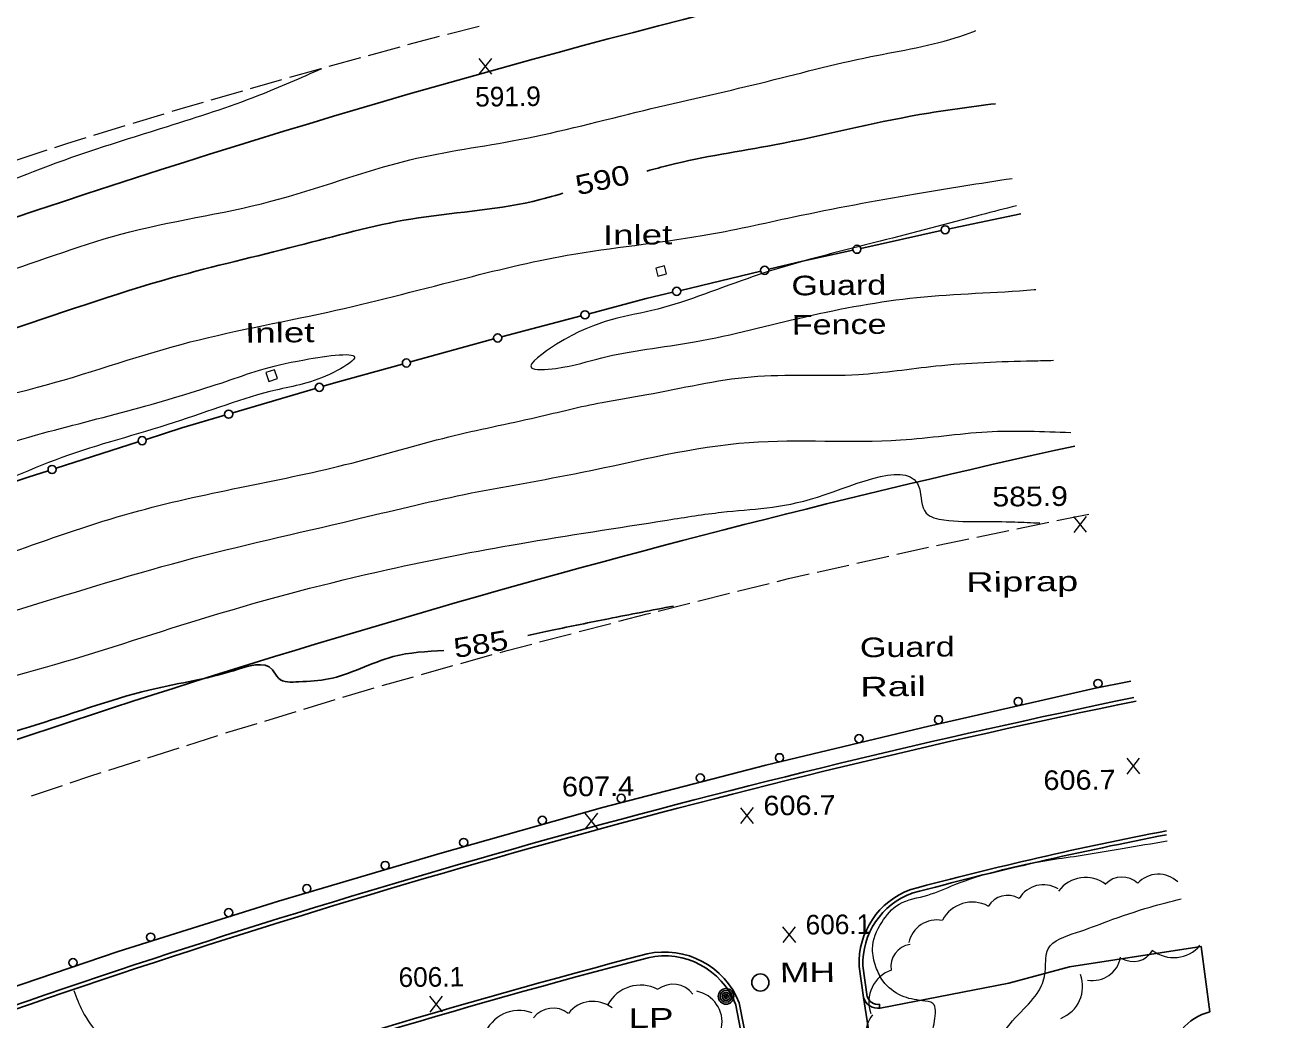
# Model space of a CAD drawing. Extents: x 2361708 to 2370558, y 6977955 to 6991887.
# Drawn here: x 2370181.8 to 2370491.2, y 6991108.6 to 6991352 of the extents above; entities that cross this region are included whole.
import ezdxf
from ezdxf.enums import TextEntityAlignment as Align

# ---------------------------------------------------------------- set-up
doc = ezdxf.new("R2010")
doc.units = 0
doc.header["$LTSCALE"] = 1.9
for name, color, linetype, lineweight in [('2', 7, 'Continuous', 25), ('20', 7, 'Continuous', 25), ('29', 7, 'Continuous', 13), ('31', 7, 'Continuous', 13), ('35', 7, 'Continuous', 13), ('4', 7, 'Continuous', 25), ('5', 7, 'Continuous', 25), ('8', 7, 'Continuous', 13), ('9', 7, 'Continuous', 13)]:
    doc.layers.add(name, color=color, linetype=linetype, lineweight=lineweight)

msp = doc.modelspace()

# ---------------------------------------------------------------- linework, layer by layer
at = {"layer": '2'}
for p, q in [((2370385.829, 6991121.702), (2370386.911, 6991114.112)), ((2370386.778, 6991121.841), (2370387.86, 6991114.251)), ((2370386.911, 6991114.112), (2370389.596, 6991096.857)), ((2370359.866, 6991090.364), (2370355.574, 6991112.603)), ((2370360.804, 6991090.542), (2370356.513, 6991112.782)), ((2370390.858, 6991112.419), (2370390.857, 6991111.459))]:
    msp.add_line(p, q, dxfattribs=at)
msp.add_lwpolyline([(2370391.007, 6991111.471), (2370422.51, 6991117.591), (2370437.323, 6991121.552), (2370469.597, 6991126.529), (2370471.689, 6991110.558)], dxfattribs=at)
for centre, radius, start, end in [((2370898.475, 6989179.519), 2243.774, 102.55169, 112.92911), ((2370971.647, 6988824.88), 2482.039, 102.40091, 110.07571), ((2370896.238, 6989041.516), 2191.256, 101.66802, 109.36994), ((2370896.238, 6989041.516), 2190.296, 101.65801, 109.36994), ((2370627.918, 6990284.749), 885.971, 100.8538, 105.00946), ((2370627.918, 6990284.749), 885.011, 100.86434, 105.00946), ((2370405.048, 6991122.42), 19.232, 109.99746, 182.1411), ((2370405.048, 6991122.42), 18.272, 109.99746, 182.1411), ((2370804.907, 6989323.06), 1862.223, 104.64897, 109.07936), ((2370804.907, 6989323.06), 1861.263, 104.64897, 109.07936), ((2370338.222, 6991105.546), 19.67, 21.58567, 102.52091), ((2370338.222, 6991105.546), 18.71, 21.58567, 102.52091), ((2370390.437, 6991115.083), 3.657, 195.40614, 278.96698), ((2370390.437, 6991115.083), 2.697, 195.40614, 278.96698), ((2370474.604, 6991098.373), 12.529, 103.45351, 178.15498)]:
    msp.add_arc(centre, radius, start, end, dxfattribs=at)
at = {"layer": '20'}
for centre, radius in [((2370361.686, 6991117.742), 2.1), ((2370353.288, 6991114.342), 1.9), ((2370353.288, 6991114.342), 1.442), ((2370353.288, 6991114.342), 0.973), ((2370353.288, 6991114.342), 0.539), ((2370353.288, 6991114.342), 0.192)]:
    msp.add_circle(centre, radius, dxfattribs=at)
at = {"layer": '29'}
for centre, radius, start, end in [((2370430.967, 6991134.727), 6.926, 59.06856, 149.06856), ((2370441.251, 6991135.111), 8.307, 52.82914, 142.82914), ((2370450.223, 6991138.011), 5.535, 46.75084, 136.75084), ((2370459.1, 6991137.314), 6.926, 46.93062, 136.93062), ((2370422.157, 6991133.529), 5.535, 59.06856, 149.06856), ((2370413.568, 6991129.102), 8.307, 62.01656, 152.01656), ((2370404.818, 6991126.122), 6.926, 78.3074, 168.3074), ((2370399.134, 6991121.579), 5.535, 98.43578, 188.43578), ((2370462.834, 6991132.132), 8.307, 230.86676, 320.86676), ((2370443.01, 6991125.156), 6.926, 259.63569, 349.63569), ((2370452.915, 6991128.415), 5.535, 239.31798, 329.31798), ((2370396.53, 6991112.971), 8.307, 109.5427, 199.5427), ((2370432.234, 6991116.739), 8.307, 290.86588, 20.86588), ((2370332.357, 6991107.968), 9.124, 62.2565, 152.2565), ((2370340.302, 6991111.232), 6.079, 37.17714, 127.17714), ((2370344.691, 6991108.124), 7.607, 349.15053, 79.15053), ((2370302.665, 6991101.753), 9.124, 69.71051, 159.71051), ((2370310.964, 6991105.386), 6.079, 52.3589, 142.3589), ((2370320.705, 6991105.526), 7.607, 52.08815, 142.08815), ((2370394.437, 6991105.363), 6.926, 139.69255, 229.69255)]:
    msp.add_arc(centre, radius, start, end, dxfattribs=at)
at = {"layer": '31'}
for p, q in [((2370295.967, 6991340.007), (2370292.85, 6991343.857)), ((2370292.887, 6991339.978), (2370295.93, 6991343.887)), ((2370441.531, 6991227.927), (2370438.414, 6991231.778)), ((2370438.451, 6991227.898), (2370441.494, 6991231.807)), ((2370454.544, 6991168.788), (2370451.427, 6991172.639)), ((2370451.464, 6991168.759), (2370454.507, 6991172.668)), ((2370360.005, 6991156.668), (2370356.888, 6991160.519)), ((2370356.925, 6991156.638), (2370359.968, 6991160.548)), ((2370321.916, 6991155.325), (2370318.799, 6991159.176)), ((2370318.836, 6991155.296), (2370321.879, 6991159.205)), ((2370370.333, 6991127.525), (2370367.216, 6991131.375)), ((2370367.253, 6991127.495), (2370370.296, 6991131.405)), ((2370283.93, 6991110.541), (2370280.814, 6991114.392)), ((2370280.85, 6991110.512), (2370283.894, 6991114.421))]:
    msp.add_line(p, q, dxfattribs=at)
at = {"layer": '31', "lineweight": 25}
for points in [[(2370333.914, 6991316.307), (2370339.391, 6991317.759), (2370365.135, 6991322.724), (2370400.626, 6991330.103), (2370419.221, 6991332.79)], [(2370038.41, 6991233.3), (2370059.024, 6991242.417), (2370094.368, 6991252.714), (2370134.813, 6991263.989), (2370175.226, 6991276.465), (2370217.837, 6991290.241), (2370248.285, 6991297.971), (2370276.163, 6991304.557), (2370305.963, 6991308.891), (2370313.375, 6991310.861)], [(2370304.764, 6991202.684), (2370310.703, 6991203.941), (2370324.536, 6991206.763), (2370340.458, 6991209.864)], [(2370115.277, 6991160.488), (2370129.157, 6991164.691), (2370156.461, 6991172.821), (2370184.447, 6991180.798), (2370213.823, 6991189.718), (2370232.753, 6991194.048), (2370242.271, 6991194.289), (2370243.771, 6991192.193), (2370248.7, 6991191.32), (2370255.973, 6991192.02), (2370271.822, 6991197.48), (2370284.218, 6991198.988)]]:
    msp.add_spline(points, degree=3, dxfattribs=at)
at = {"layer": '35'}
for points in [[(2370254.312, 6991341.341), (2370238.824, 6991334.763), (2370216.506, 6991327.14), (2370185.432, 6991316.794), (2370158.673, 6991306.028), (2370133.628, 6991297.06), (2370110.287, 6991286.517), (2370087.412, 6991276.429), (2370070.381, 6991265.906), (2370068.261, 6991260.646), (2370071.971, 6991259.611), (2370079.643, 6991261.615), (2370101.287, 6991267.531), (2370137.283, 6991280.794), (2370172.833, 6991290.393), (2370205.135, 6991300.841), (2370241.9, 6991308.901), (2370275.915, 6991319.035), (2370302.619, 6991324), (2370333.203, 6991331.161), (2370361.691, 6991337.833), (2370388.71, 6991344.32), (2370410.723, 6991349.33), (2370414.391, 6991350.665)], [(2370049.824, 6991222.458), (2370070.31, 6991230.324), (2370110.153, 6991243.854), (2370147.837, 6991255.143), (2370184.741, 6991263.395), (2370219.922, 6991273.9), (2370255.789, 6991281.802), (2370287.915, 6991289.708), (2370314.43, 6991295.691), (2370347.445, 6991300.515), (2370369.823, 6991305.089), (2370399.63, 6991310.753), (2370423.286, 6991314.508)], [(2370424.369, 6991307.808), (2370415.72, 6991305.575), (2370390.981, 6991299.13), (2370359.961, 6991290.484), (2370336.585, 6991282.541), (2370311.827, 6991273.915), (2370305.651, 6991268.166), (2370311.643, 6991268.023), (2370322.898, 6991270.62), (2370345.533, 6991274.506), (2370372.695, 6991280.655), (2370400.002, 6991285.375), (2370428.705, 6991287.298), (2370429.094, 6991287.332)], [(2370058.944, 6991213.055), (2370082.427, 6991220.209), (2370123.706, 6991234.162), (2370158.762, 6991244.276), (2370186.008, 6991252.146), (2370209.899, 6991258.444), (2370230.86, 6991264.834), (2370250.079, 6991270.137), (2370262.337, 6991270.504), (2370257.22, 6991267.025), (2370243.1, 6991262.7), (2370218.205, 6991254.743), (2370190.695, 6991246.18), (2370164.817, 6991235.284), (2370154.427, 6991231.015)], [(2370160.238, 6991216.289), (2370181.804, 6991224.195), (2370209.539, 6991233.169), (2370235.923, 6991239.191), (2370261.701, 6991244.866), (2370285.441, 6991251.273), (2370306.996, 6991256.088), (2370322.942, 6991259.7), (2370333.885, 6991261.604), (2370359.464, 6991265.978), (2370385.671, 6991266.537), (2370404.612, 6991268.618), (2370428.271, 6991269.873), (2370433.43, 6991269.992)], [(2370090.942, 6991182.988), (2370112.083, 6991191.32), (2370142.327, 6991198.408), (2370178.304, 6991208.431), (2370220.476, 6991220.943), (2370262.083, 6991230.939), (2370289.215, 6991237.168), (2370318.035, 6991242.593), (2370358.957, 6991249.912), (2370396.003, 6991250.495), (2370417.176, 6991252.507), (2370437.648, 6991252.321)], [(2370101.731, 6991172.57), (2370117.588, 6991177.241), (2370151.677, 6991185.916), (2370189.037, 6991195.572), (2370227.016, 6991207.364), (2370270.499, 6991218.809), (2370302.671, 6991225.116), (2370338.897, 6991230.9), (2370352.19, 6991232.817), (2370375.676, 6991236.541), (2370400.617, 6991238.648), (2370402.254, 6991232.624), (2370406.621, 6991230.925), (2370415.634, 6991230.561), (2370423.936, 6991230.44), (2370430.078, 6991230.198)], [(2370409.207, 6990977.097), (2370411.849, 6990981.033), (2370412.252, 6990988.137), (2370409.932, 6990990.215), (2370405.328, 6990996.901), (2370404.787, 6991006.447), (2370403.998, 6991016.79), (2370401.789, 6991031.39), (2370400.938, 6991040.992), (2370397.734, 6991057.132), (2370394.285, 6991079.16), (2370393.433, 6991092.923), (2370398.008, 6991100.877), (2370402.869, 6991103.903), (2370404.297, 6991108.327), (2370403.896, 6991112.623), (2370401.33, 6991113.299), (2370396.248, 6991114.49), (2370391.724, 6991118.098), (2370389.97, 6991121.581), (2370389.139, 6991125.984), (2370391.377, 6991132.465), (2370395.615, 6991136.876), (2370402.654, 6991139.143), (2370409.3, 6991141.706), (2370419.519, 6991145.024), (2370430.826, 6991147.462), (2370438.446, 6991148.614), (2370450.258, 6991150.546), (2370461.27, 6991152.421)], [(2370491.234, 6991022.96), (2370480.288, 6991013.065), (2370466.014, 6991010.22), (2370452.691, 6991008.383), (2370442.208, 6991006.553), (2370435.414, 6991004.778), (2370426.555, 6991005.724), (2370421.097, 6991006.552), (2370416.315, 6991009.837), (2370412.505, 6991016.191), (2370410.805, 6991025.535), (2370414.48, 6991034.51), (2370416.16, 6991036.697), (2370414.253, 6991041.559), (2370411.556, 6991048.603), (2370411.75, 6991056.605), (2370412.249, 6991065.171), (2370410.743, 6991070.907), (2370409.601, 6991081.646), (2370411.817, 6991090.598), (2370416.817, 6991097.866), (2370421.047, 6991105.266), (2370426.081, 6991111.215), (2370430.271, 6991116.465), (2370431.438, 6991120.996), (2370432.101, 6991125.972), (2370439.063, 6991129.969), (2370446.717, 6991132.742), (2370457.104, 6991136.221), (2370464.676, 6991138.223)], [(2370193.636, 6991115.762), (2370195.784, 6991110.762), (2370200.16, 6991104.954), (2370206.8, 6991101.717), (2370216.519, 6991099.889), (2370229.722, 6991099.555), (2370241.35, 6991100.936), (2370250.927, 6991102.287), (2370258.067, 6991104.455), (2370266.165, 6991105.762)]]:
    msp.add_spline(points, degree=3, dxfattribs=at)
at = {"layer": '4'}
msp.add_lwpolyline([(2370165.36, 6991112.003), (2370204.516, 6991125.306), (2370243.751, 6991137.63), (2370283.222, 6991149.296), (2370323.066, 6991160.587), (2370363, 6991170.907), (2370402.941, 6991180.478), (2370443.265, 6991189.682), (2370452.318, 6991191.468)], dxfattribs=at)
for centre in [(2370444.319, 6991190.911), (2370424.784, 6991186.491), (2370405.285, 6991182.039), (2370385.819, 6991177.403), (2370366.37, 6991172.741), (2370346.973, 6991167.796), (2370327.609, 6991162.792), (2370308.314, 6991157.444), (2370289.072, 6991151.991), (2370269.861, 6991146.39), (2370250.68, 6991140.724), (2370231.546, 6991134.847), (2370212.466, 6991128.851), (2370193.445, 6991122.6)]:
    msp.add_circle(centre, 1, dxfattribs=at)
at = {"layer": '5'}
for p, q in [((2370386.277, 6991297.385), (2370405.937, 6991301.722)), ((2370342.183, 6991287.094), (2370361.759, 6991291.781)), ((2370298.349, 6991275.727), (2370317.811, 6991280.872)), ((2370232.553, 6991257.129), (2370252.797, 6991263.102)), ((2370189.35, 6991243.608), (2370209.449, 6991250.049))]:
    msp.add_line(p, q, dxfattribs=at)
for points in [[(2370407.942, 6991302.161), (2370410.287, 6991302.683), (2370425.458, 6991305.848)], [(2370363.754, 6991292.26), (2370371.996, 6991294.239), (2370384.331, 6991296.956)], [(2370319.796, 6991281.401), (2370333.741, 6991285.084), (2370340.247, 6991286.636)], [(2370276.066, 6991269.614), (2370295.595, 6991275), (2370296.423, 6991275.218)], [(2370254.702, 6991263.66), (2370257.823, 6991264.58), (2370274.091, 6991269.066)], [(2370211.343, 6991250.657), (2370220.077, 6991253.451), (2370230.588, 6991256.551)], [(2370168.274, 6991236.677), (2370182.45, 6991241.392), (2370187.395, 6991242.979)]]:
    msp.add_lwpolyline(points, dxfattribs=at)
for centre in [(2370406.907, 6991301.937), (2370385.307, 6991297.173), (2370362.728, 6991292.019), (2370341.216, 6991286.869), (2370318.78, 6991281.127), (2370297.395, 6991275.475), (2370275.063, 6991269.336), (2370253.76, 6991263.381), (2370231.546, 6991256.829), (2370210.399, 6991250.346), (2370188.343, 6991243.28)]:
    msp.add_circle(centre, 1, dxfattribs=at)
at = {"layer": '8'}
for p, q in [((2370285.123, 6991349.794), (2370292.885, 6991351.728)), ((2370265.802, 6991344.59), (2370273.522, 6991346.704)), ((2370256.157, 6991341.948), (2370263.877, 6991344.062)), ((2370236.917, 6991336.495), (2370244.607, 6991338.698)), ((2370227.303, 6991333.743), (2370234.993, 6991335.947)), ((2370208.147, 6991328.011), (2370215.795, 6991330.343)), ((2370198.584, 6991325.089), (2370206.232, 6991327.422)), ((2370179.541, 6991318.968), (2370187.138, 6991321.48)), ((2370414.621, 6991226.731), (2370422.456, 6991228.346)), ((2370424.412, 6991228.754), (2370432.247, 6991230.369)), ((2370404.83, 6991224.708), (2370412.665, 6991226.322)), ((2370385.31, 6991220.342), (2370393.114, 6991222.096)), ((2370395.07, 6991222.535), (2370402.873, 6991224.299)), ((2370375.551, 6991218.149), (2370383.354, 6991219.903)), ((2370346.396, 6991211.051), (2370354.159, 6991212.985)), ((2370356.094, 6991213.473), (2370363.856, 6991215.407)), ((2370336.699, 6991208.628), (2370344.461, 6991210.562)), ((2370317.346, 6991203.604), (2370325.087, 6991205.618)), ((2370307.67, 6991201.072), (2370315.411, 6991203.096)), ((2370288.379, 6991195.818), (2370296.079, 6991197.971)), ((2370278.754, 6991193.116), (2370286.454, 6991195.28)), ((2370269.13, 6991190.415), (2370276.829, 6991192.578)), ((2370249.973, 6991184.662), (2370257.621, 6991186.995)), ((2370240.411, 6991181.731), (2370248.059, 6991184.074)), ((2370221.316, 6991175.779), (2370228.944, 6991178.201)), ((2370211.785, 6991172.748), (2370219.412, 6991175.17)), ((2370202.253, 6991169.717), (2370209.881, 6991172.14)), ((2370183.272, 6991163.416), (2370190.858, 6991165.968))]:
    msp.add_line(p, q, dxfattribs=at)
for points in [[(2370275.447, 6991347.232), (2370281.262, 6991348.828), (2370283.178, 6991349.306)], [(2370246.532, 6991339.246), (2370251.299, 6991340.612), (2370254.231, 6991341.42)], [(2370217.709, 6991330.922), (2370221.628, 6991332.119), (2370225.378, 6991333.195)], [(2370189.042, 6991322.108), (2370191.983, 6991323.076), (2370196.67, 6991324.511)], [(2370434.203, 6991230.777), (2370437.936, 6991231.543), (2370442.049, 6991232.342)], [(2370365.802, 6991215.896), (2370368.565, 6991216.582), (2370373.595, 6991217.71)], [(2370327.023, 6991206.126), (2370333.986, 6991207.942), (2370334.764, 6991208.14)], [(2370298.004, 6991198.51), (2370299.729, 6991198.996), (2370305.734, 6991200.563)], [(2370259.536, 6991187.583), (2370265.499, 6991189.4), (2370267.204, 6991189.876)], [(2370230.848, 6991178.799), (2370231.357, 6991178.964), (2370238.496, 6991181.143)], [(2370192.752, 6991166.607), (2370197.547, 6991168.222), (2370200.349, 6991169.109)]]:
    msp.add_lwpolyline(points, dxfattribs=at)
at = {"layer": '9'}
for points in [[(2370336.599, 6991290.571), (2370338.724, 6991291.142), (2370338.195, 6991293.097), (2370336.071, 6991292.527)], [(2370241.41, 6991264.834), (2370243.503, 6991265.534), (2370242.783, 6991267.698), (2370240.689, 6991266.997)]]:
    msp.add_lwpolyline(points, close=True, dxfattribs=at)

# ---------------------------------------------------------------- texts
at = {"layer": '20'}
for s, width, p in [('  MH', 1.35, (2370361.686, 6991117.742)), ('  LP', 1.4, (2370324.47, 6991106.567))]:
    msp.add_text(s, height=4.8, rotation=0.545, dxfattribs=dict(at, width=width)).set_placement(p)
at = {"layer": '31'}
for s, p in [('591.9', (2370291.912, 6991332.078)), ('606.1', (2370372.774, 6991129.488)), ('606.1', (2370273.152, 6991116.639))]:
    msp.add_text(s, height=4.8, rotation=0.545, dxfattribs=at).set_placement(p)
at = {"layer": '31', "width": 1.25}
for s, rotation, p in [(' 590 ', 12.535, (2370323.56, 6991311.803)), (' 585 ', 9.387, (2370293.667, 6991198.208))]:
    msp.add_text(s, height=4.8, rotation=rotation, dxfattribs=at).set_placement(p, align=Align.CENTER)
at = {"layer": '31'}
for s, width, p in [('585.9', 1.15, (2370418.49, 6991234.208)), ('606.7', 1.1, (2370430.981, 6991164.834)), ('607.4', 1.1, (2370313.15, 6991163.272)), ('606.7', 1.1, (2370362.447, 6991158.631))]:
    msp.add_text(s, height=4.8, rotation=0.545, dxfattribs=dict(at, width=width)).set_placement(p)
at = {"layer": '4'}
for s, width, p in [('Guard', 1.3, (2370386.069, 6991197.318)), ('Rail', 1.45, (2370386.161, 6991187.718))]:
    msp.add_text(s, height=4.8, rotation=0.545, dxfattribs=dict(at, width=width)).set_placement(p)
at = {"layer": '5', "width": 1.3}
for s, p in [('Guard', (2370369.306, 6991285.863)), ('Fence', (2370369.397, 6991276.263))]:
    msp.add_text(s, height=4.8, rotation=0.545, dxfattribs=at).set_placement(p)
at = {"layer": '8', "width": 1.45}
msp.add_text('Riprap', height=4.8, rotation=0.545, dxfattribs=at).set_placement((2370412.068, 6991213.306))
at = {"layer": '9', "width": 1.4}
for p in [(2370323.166, 6991298.224), (2370235.599, 6991274.279)]:
    msp.add_text('Inlet', height=4.8, rotation=0.545, dxfattribs=at).set_placement(p)

doc.saveas('drawing.dxf')
